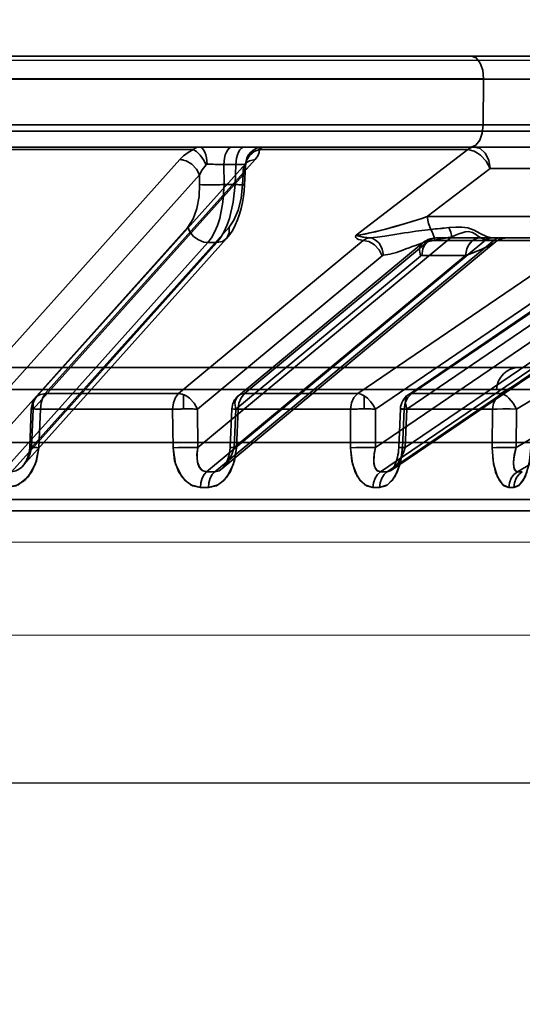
# Model space of a CAD drawing. Header units: millimetres. Extents: x -1465 to 393277, y -3788 to 454312.
# Tile 393 of 656: x 358590 to 358612, y 11919 to 11962. Entities that reach past the tile are written whole.
import ezdxf

# ---------------------------------------------------------------- set-up
doc = ezdxf.new("R2010")
doc.units = ezdxf.units.MM
doc.header["$XCLIPFRAME"] = 2
doc.linetypes.add('DASHED', pattern=[0.75, 0.5, -0.25])
for name, color, linetype in [('AHU03-3-68634OBJ', 8, 'Continuous'), ('EC-MTR_250-0_7OBJ', 8, 'Continuous'), ('FLUID-Wy2', 8, 'Continuous'), ('FLUID-Wy2-INS', 8, 'Continuous')]:
    doc.layers.add(name, color=color, linetype=linetype)
picture_1 = doc.add_image_def('image1.bmp', size_in_pixel=(951, 911))

msp = doc.modelspace()

# ---------------------------------------------------------------- linework, layer by layer
at = {"layer": 'AHU03-3-68634OBJ', "color": 8, "linetype": 'Continuous', "lineweight": 35, "ltscale": 100}
msp.add_line((358697.111, 11960.602), (358429.111, 11960.602), dxfattribs=at)
at = {"layer": 'EC-MTR_250-0_7OBJ', "color": 8, "linetype": 'Continuous', "lineweight": 35, "ltscale": 100}
for p, q in [((358573.341, 11960.602), (358613.101, 11960.602)), ((358609.983, 11959.602), (358577.512, 11959.602)), ((358609.983, 11959.584), (358577.512, 11959.584)), ((358609.983, 11959.584), (358609.964, 11957.584)), ((358609.983, 11959.584), (358612.394, 11959.584)), ((358630.245, 11957.302), (358503.725, 11957.302)), ((358618.974, 11957.584), (358571.954, 11957.584)), ((358585.624, 11956.602), (358618.443, 11956.602)), ((358597.206, 11956.486), (358586.588, 11956.486)), ((358609.287, 11956.486), (358600.123, 11956.486)), ((358609.287, 11956.486), (358604.37, 11952.717)), ((358596.617, 11956.052), (358587.39, 11945.752)), ((358599.93, 11956.052), (358590.698, 11945.752)), ((358628.01, 11956.052), (358610.743, 11945.752)), ((358590.289, 11945.578), (358599.518, 11955.878)), ((358598.551, 11955.829), (358598.563, 11954.951)), ((358599.088, 11955.829), (358598.551, 11955.829)), ((358599.047, 11954.951), (358599.088, 11955.829)), ((358599.508, 11955.768), (358599.47, 11954.941)), ((358599.533, 11955.896), (358599.54, 11955.906)), ((358607.505, 11953.539), (358610.277, 11955.664)), ((358610.277, 11955.664), (358607.505, 11953.539)), ((358614.824, 11955.664), (358610.277, 11955.664)), ((358597.482, 11955.372), (358588.252, 11945.072)), ((358599.402, 11955.372), (358590.172, 11945.072)), ((358597.482, 11955.372), (358597.488, 11954.951)), ((358599.402, 11955.372), (358599.382, 11954.951)), ((358628.698, 11955.372), (358611.43, 11945.072)), ((358599.047, 11954.951), (358598.563, 11954.951)), ((358599.47, 11954.941), (358599.451, 11954.681)), ((358615.047, 11953.538), (358607.505, 11953.539)), ((358596.973, 11953.081), (358588.284, 11943.379)), ((358598.79, 11953.081), (358590.101, 11943.379)), ((358627.677, 11953.081), (358611.42, 11943.379)), ((358589.725, 11942.583), (358598.674, 11952.575)), ((358608.584, 11952.646), (358597.414, 11943.379)), ((358610.087, 11952.512), (358597.795, 11942.314)), ((358610.441, 11952.509), (358598.152, 11942.314)), ((358620.419, 11952.509), (358605.444, 11942.314)), ((358620.715, 11952.512), (358605.737, 11942.314)), ((358605.934, 11942.384), (358620.919, 11952.587)), ((358620.144, 11952.646), (358606.533, 11943.379)), ((358607.799, 11952.597), (358607.886, 11952.602)), ((358610.389, 11952.602), (358607.886, 11952.602)), ((358610.441, 11952.509), (358610.152, 11952.509)), ((358610.677, 11952.602), (358610.389, 11952.602)), ((358610.645, 11952.518), (358610.565, 11952.471)), ((358610.73, 11952.554), (358610.644, 11952.517)), ((358620.707, 11952.602), (358610.677, 11952.602)), ((358610.818, 11952.58), (358610.728, 11952.553)), ((358610.91, 11952.596), (358610.818, 11952.58)), ((358611.002, 11952.602), (358610.91, 11952.596)), ((358597.847, 11952.401), (358588.812, 11942.314)), ((358598.254, 11952.401), (358589.22, 11942.314)), ((358604.69, 11952.494), (358596.561, 11945.752)), ((358598.254, 11952.401), (358597.847, 11952.401)), ((358598.486, 11942.456), (358610.496, 11952.42)), ((358599.196, 11945.66), (358607.317, 11952.394)), ((358607.583, 11952.486), (358599.46, 11945.752)), ((358614.341, 11952.486), (358604.446, 11945.752)), ((358606.672, 11945.705), (358616.579, 11952.448)), ((358616.735, 11952.494), (358606.826, 11945.752)), ((358614.341, 11952.486), (358607.583, 11952.486)), ((358610.567, 11952.472), (358610.493, 11952.418)), ((358628.369, 11952.401), (358611.467, 11942.314)), ((358605.527, 11951.814), (358597.396, 11945.072)), ((358609.193, 11951.829), (358599.007, 11943.379)), ((358607.2, 11951.806), (358599.079, 11945.072)), ((358615.118, 11951.806), (358605.222, 11945.072)), ((358617.637, 11951.829), (358605.226, 11943.379)), ((358616.511, 11951.814), (358606.603, 11945.072)), ((358609.193, 11951.829), (358607.259, 11951.829)), ((358562.098, 11946.902), (358614.434, 11946.902)), ((358515.669, 11945.928), (358610.553, 11945.928)), ((358596.561, 11945.752), (358590.698, 11945.752)), ((358596.787, 11945.705), (358596.787, 11945.077)), ((358604.446, 11945.752), (358599.46, 11945.752)), ((358604.726, 11945.66), (358604.726, 11945.078)), ((358610.743, 11945.752), (358606.826, 11945.752)), ((358610.553, 11945.928), (358615.433, 11945.928)), ((358590.085, 11945.077), (358590.014, 11943.385)), ((358590.172, 11945.072), (358590.101, 11943.379)), ((358590.484, 11945.065), (358590.413, 11943.372)), ((358590.413, 11943.372), (358590.484, 11945.065)), ((358596.301, 11945.065), (358590.484, 11945.065)), ((358596.319, 11943.372), (358596.301, 11945.065)), ((358596.301, 11945.065), (358596.319, 11943.372)), ((358597.396, 11945.072), (358597.414, 11943.379)), ((358598.907, 11945.078), (358598.835, 11943.385)), ((358599.079, 11945.072), (358599.007, 11943.379)), ((358599.178, 11945.065), (358599.107, 11943.372)), ((358599.178, 11945.065), (358599.107, 11943.372)), ((358604.126, 11945.065), (358599.178, 11945.065)), ((358604.126, 11945.065), (358604.129, 11943.372)), ((358604.126, 11945.065), (358604.129, 11943.372)), ((358605.222, 11945.072), (358605.226, 11943.379)), ((358606.322, 11945.077), (358606.253, 11943.384)), ((358606.487, 11945.065), (358606.417, 11943.372)), ((358606.417, 11943.372), (358606.487, 11945.065)), ((358610.374, 11945.065), (358606.487, 11945.065)), ((358606.603, 11945.072), (358606.533, 11943.379)), ((358610.364, 11943.372), (358610.374, 11945.065)), ((358610.374, 11945.065), (358610.364, 11943.372)), ((358611.43, 11945.072), (358611.42, 11943.379)), ((358512.261, 11943.602), (358613.961, 11943.602)), ((358589.929, 11942.954), (358589.961, 11943.056)), ((358589.961, 11943.054), (358589.987, 11943.162)), ((358589.987, 11943.162), (358590.004, 11943.272)), ((358590.004, 11943.271), (358590.014, 11943.385)), ((358598.805, 11943.128), (358598.825, 11943.258)), ((358598.824, 11943.254), (358598.835, 11943.385)), ((358606.193, 11942.951), (358606.215, 11943.054)), ((358606.215, 11943.054), (358606.233, 11943.161)), ((358606.245, 11943.271), (358606.253, 11943.384)), ((358589.802, 11942.691), (358589.849, 11942.771)), ((358589.849, 11942.771), (358589.891, 11942.859)), ((358589.891, 11942.858), (358589.929, 11942.954)), ((358606.017, 11942.49), (358606.047, 11942.544)), ((358606.047, 11942.544), (358606.079, 11942.608)), ((358606.079, 11942.608), (358606.11, 11942.682)), ((358606.11, 11942.681), (358606.14, 11942.765)), ((358606.14, 11942.764), (358606.168, 11942.855)), ((358606.168, 11942.854), (358606.194, 11942.952)), ((358605.966, 11942.417), (358605.99, 11942.448)), ((358605.99, 11942.448), (358606.017, 11942.49)), ((358617.581, 11941.088), (358565.243, 11941.088)), ((358617.081, 11940.602), (358565.263, 11940.602))]:
    msp.add_line(p, q, dxfattribs=at)
at = {"layer": 'EC-MTR_250-0_7OBJ', "color": 8, "linetype": 'Continuous', "lineweight": 35, "ltscale": 100, "flags": 128}
for points in [[(358609.983, 11959.602), (358609.943, 11959.979), (358609.833, 11960.298), (358609.661, 11960.521), (358609.452, 11960.602)], [(358609.964, 11957.584), (358609.922, 11957.211), (358609.811, 11956.899), (358609.64, 11956.68), (358609.433, 11956.602)], [(358596.617, 11956.052), (358596.781, 11956.209), (358596.979, 11956.354), (358597.206, 11956.486)], [(358597.206, 11956.486), (358597.291, 11956.55), (358597.381, 11956.589), (358597.474, 11956.602)], [(358597.774, 11955.817), (358597.664, 11956.037), (358597.518, 11956.242), (358597.358, 11956.398), (358597.206, 11956.486)], [(358597.474, 11956.602), (358597.536, 11956.589), (358597.6, 11956.548), (358597.661, 11956.478), (358597.716, 11956.381), (358597.761, 11956.26), (358597.795, 11956.124), (358597.824, 11955.84)], [(358598.928, 11956.602), (358598.86, 11956.589), (358598.792, 11956.548), (358598.725, 11956.476), (358598.666, 11956.377), (358598.617, 11956.254), (358598.581, 11956.116), (358598.551, 11955.829)], [(358599.465, 11956.602), (358599.398, 11956.589), (358599.329, 11956.548), (358599.263, 11956.476), (358599.203, 11956.377), (358599.154, 11956.254), (358599.119, 11956.116), (358599.088, 11955.829)], [(358600.296, 11956.602), (358600.012, 11956.548), (358599.874, 11956.478), (358599.749, 11956.381), (358599.646, 11956.26), (358599.57, 11956.124), (358599.504, 11955.84)], [(358599.509, 11955.817), (358599.564, 11956.037), (358599.697, 11956.242), (358599.895, 11956.398), (358600.123, 11956.486)], [(358599.93, 11956.052), (358600.047, 11956.209), (358600.11, 11956.354), (358600.123, 11956.486)], [(358600.123, 11956.486), (358600.111, 11956.355), (358600.047, 11956.208), (358599.93, 11956.052)], [(358600.123, 11956.486), (358600.18, 11956.55), (358600.238, 11956.589), (358600.296, 11956.602)], [(358609.287, 11956.486), (358609.377, 11956.55), (358609.473, 11956.588), (358609.572, 11956.602)], [(358609.572, 11956.602), (358609.473, 11956.589), (358609.378, 11956.55), (358609.287, 11956.486)], [(358610.277, 11955.664), (358610.1, 11955.974), (358609.853, 11956.236), (358609.714, 11956.337), (358609.57, 11956.415), (358609.287, 11956.486)], [(358609.572, 11956.602), (358609.832, 11956.531), (358610.056, 11956.33), (358610.211, 11956.027), (358610.277, 11955.664)], [(358596.617, 11956.052), (358596.658, 11956.051), (358596.784, 11956.031)], [(358597.482, 11955.372), (358597.357, 11955.633), (358597.15, 11955.852), (358596.891, 11955.999), (358596.617, 11956.052)], [(358599.402, 11955.372), (358599.398, 11955.633), (358599.435, 11955.75), (358599.496, 11955.852), (358599.58, 11955.936), (358599.682, 11955.999), (358599.93, 11956.052)], [(358597.774, 11955.817), (358597.606, 11955.603), (358597.482, 11955.372)], [(358597.482, 11955.372), (358597.606, 11955.603), (358597.774, 11955.817)], [(358597.824, 11955.84), (358597.806, 11955.837), (358597.789, 11955.829), (358597.774, 11955.817)], [(358598.174, 11955.839), (358598.271, 11955.837), (358598.551, 11955.829)], [(358599.088, 11955.829), (358599.243, 11955.835), (358599.368, 11955.839), (358599.456, 11955.841), (358599.486, 11955.841), (358599.504, 11955.84)], [(358599.509, 11955.817), (358599.483, 11955.601), (358599.402, 11955.372)], [(358599.508, 11955.768), (358599.476, 11955.575), (358599.402, 11955.372)], [(358599.504, 11955.84), (358599.509, 11955.817)], [(358599.541, 11955.907), (358599.53, 11955.883), (358599.522, 11955.857), (358599.513, 11955.817), (358599.508, 11955.768)], [(358599.518, 11955.878), (358599.533, 11955.896), (358599.54, 11955.906)], [(358596.973, 11953.081), (358597.209, 11953.447), (358597.368, 11953.896), (358597.464, 11954.432), (358597.488, 11954.951)], [(358597.488, 11954.951), (358597.605, 11954.945), (358597.769, 11954.941), (358597.97, 11954.94), (358598.186, 11954.941)], [(358598.563, 11954.951), (358598.516, 11954.173), (358598.374, 11953.462), (358598.27, 11953.145), (358598.147, 11952.859), (358598.005, 11952.609), (358597.847, 11952.401)], [(358598.254, 11952.401), (358598.414, 11952.609), (358598.56, 11952.859), (358598.69, 11953.145), (358598.802, 11953.462), (358598.969, 11954.173), (358599.047, 11954.951)], [(358599.451, 11954.681), (358599.42, 11954.42), (358599.376, 11954.159), (358599.318, 11953.901), (358599.246, 11953.648), (358599.16, 11953.404), (358599.059, 11953.169), (358598.944, 11952.95), (358598.816, 11952.752), (358598.674, 11952.575)], [(358599.382, 11954.951), (358599.313, 11954.335), (358599.184, 11953.82), (358598.996, 11953.379), (358598.79, 11953.081)], [(358599.047, 11954.951), (358599.131, 11954.948), (358599.211, 11954.945), (358599.284, 11954.943), (358599.348, 11954.941), (358599.376, 11954.94), (358599.4, 11954.94), (358599.421, 11954.94), (358599.439, 11954.94), (358599.452, 11954.94), (358599.465, 11954.94), (358599.491, 11954.937)], [(358599.382, 11954.951), (358599.412, 11954.948), (358599.436, 11954.946), (358599.454, 11954.944), (358599.466, 11954.943), (358599.453, 11954.94), (358599.433, 11954.94), (358599.405, 11954.94), (358599.369, 11954.94), (358599.326, 11954.941), (358599.278, 11954.943), (358599.225, 11954.944), (358599.168, 11954.946), (358599.047, 11954.951)], [(358599.47, 11954.941), (358599.456, 11954.944), (358599.446, 11954.945), (358599.433, 11954.947), (358599.418, 11954.948), (358599.382, 11954.951)], [(358604.37, 11952.717), (358604.559, 11952.737), (358604.77, 11952.775), (358604.987, 11952.82), (358605.234, 11952.878), (358605.45, 11952.932), (358605.683, 11952.993), (358605.965, 11953.069), (358606.226, 11953.143), (358606.505, 11953.225), (358606.862, 11953.333), (358607.273, 11953.463), (358607.505, 11953.539)], [(358607.505, 11953.539), (358607.267, 11953.461), (358606.842, 11953.327), (358606.489, 11953.221), (358606.212, 11953.139), (358605.945, 11953.064), (358605.668, 11952.988), (358605.437, 11952.928), (358605.22, 11952.874), (358604.98, 11952.819), (358604.763, 11952.773), (358604.551, 11952.735), (358604.37, 11952.717)], [(358607.657, 11952.979), (358607.552, 11953.239), (358607.505, 11953.539)], [(358597.671, 11952.422), (358597.44, 11952.512), (358597.227, 11952.669), (358597.066, 11952.871), (358596.973, 11953.081)], [(358598.254, 11952.401), (358598.496, 11952.448), (358598.694, 11952.598), (358598.796, 11952.828), (358598.79, 11953.081)], [(358599.059, 11953.169), (358598.944, 11952.95), (358598.816, 11952.752), (358598.674, 11952.575)], [(358607.657, 11952.979), (358607.006, 11952.901), (358606.672, 11952.848), (358606.503, 11952.82), (358606.332, 11952.791), (358606.16, 11952.762), (358605.987, 11952.733), (358605.639, 11952.678), (358605.299, 11952.633), (358604.976, 11952.606)], [(358607.823, 11952.509), (358607.803, 11952.635), (358607.768, 11952.758), (358607.719, 11952.874), (358607.657, 11952.979)], [(358610.351, 11952.603), (358610.104, 11952.666), (358609.837, 11952.8), (358609.564, 11952.95), (358609.294, 11953.046), (358609.022, 11953.082), (358608.759, 11953.08), (358608.449, 11953.055)], [(358608.584, 11952.646), (358608.537, 11952.861), (358608.449, 11953.055)], [(358608.449, 11953.055), (358608.538, 11952.861), (358608.584, 11952.646)], [(358604.37, 11952.717), (358604.348, 11952.664), (358604.362, 11952.616), (358604.404, 11952.575), (358604.474, 11952.539), (358604.564, 11952.513), (358604.69, 11952.494)], [(358604.69, 11952.494), (358604.565, 11952.513), (358604.472, 11952.54), (358604.405, 11952.574), (358604.362, 11952.616), (358604.348, 11952.664), (358604.37, 11952.717)], [(358604.975, 11952.606), (358604.84, 11952.616), (358604.712, 11952.633), (358604.584, 11952.659), (358604.508, 11952.681), (358604.438, 11952.703), (358604.37, 11952.717)], [(358604.37, 11952.717), (358604.452, 11952.699), (358604.53, 11952.674), (358604.667, 11952.641), (358604.815, 11952.619), (358604.975, 11952.606)], [(358604.976, 11952.606), (358604.829, 11952.571), (358604.69, 11952.494)], [(358605.579, 11951.837), (358605.522, 11952.113), (358605.462, 11952.246), (358605.384, 11952.365), (358605.291, 11952.464), (358605.188, 11952.538), (358605.081, 11952.585), (358604.976, 11952.606)], [(358605.579, 11951.838), (358605.863, 11951.887), (358606.144, 11951.968), (358606.423, 11952.067), (358606.563, 11952.119), (358606.702, 11952.172), (358606.841, 11952.224), (358606.98, 11952.275), (358607.259, 11952.37), (358607.823, 11952.51)], [(358607.823, 11952.51), (358607.259, 11952.37), (358606.98, 11952.275), (358606.841, 11952.224), (358606.702, 11952.172), (358606.563, 11952.12), (358606.423, 11952.067), (358606.144, 11951.968), (358605.863, 11951.888), (358605.579, 11951.839)], [(358607.886, 11952.602), (358607.774, 11952.589), (358607.66, 11952.548), (358607.549, 11952.476), (358607.45, 11952.377), (358607.369, 11952.254), (358607.309, 11952.116), (358607.259, 11951.829)], [(358607.317, 11952.394), (358607.389, 11952.448), (358607.465, 11952.494), (358607.545, 11952.533), (358607.628, 11952.563), (358607.713, 11952.584), (358607.8, 11952.597), (358607.886, 11952.602)], [(358607.886, 11952.602), (358607.731, 11952.572), (358607.583, 11952.486)], [(358607.823, 11952.509), (358608.023, 11952.543), (358608.584, 11952.646)], [(358610.087, 11952.512), (358609.884, 11952.587), (358609.758, 11952.67), (358609.625, 11952.766), (358609.488, 11952.842), (358609.311, 11952.88), (358609.176, 11952.868), (358609.035, 11952.833), (358608.891, 11952.782), (358608.743, 11952.72), (358608.584, 11952.646)], [(358609.82, 11952.602), (358609.71, 11952.589), (358609.598, 11952.55), (358609.486, 11952.479), (358609.386, 11952.38), (358609.304, 11952.257), (358609.243, 11952.118), (358609.193, 11951.829)], [(358609.193, 11951.829), (358609.243, 11952.117), (358609.304, 11952.256), (358609.386, 11952.379), (358609.485, 11952.478), (358609.596, 11952.549), (358609.709, 11952.589), (358609.82, 11952.602)], [(358610.351, 11952.603), (358610.217, 11952.58), (358610.087, 11952.512)], [(358610.087, 11952.512), (358610.216, 11952.58), (358610.351, 11952.603)], [(358610.152, 11952.509), (358610.13, 11952.51), (358610.108, 11952.51), (358610.087, 11952.512)], [(358610.351, 11952.603), (358610.363, 11952.602), (358610.375, 11952.602), (358610.389, 11952.602)], [(358610.677, 11952.602), (358610.617, 11952.596), (358610.556, 11952.578), (358610.497, 11952.549), (358610.441, 11952.509)], [(358610.514, 11952.501), (358610.441, 11952.509)], [(358610.488, 11952.413), (358610.516, 11952.438), (358610.534, 11952.459), (358610.541, 11952.477), (358610.536, 11952.492), (358610.517, 11952.502), (358610.485, 11952.508), (358610.441, 11952.509)], [(358597.847, 11952.401), (358597.805, 11952.402), (358597.671, 11952.422)], [(358604.69, 11952.494), (358604.937, 11952.441), (358605.061, 11952.378), (358605.181, 11952.294), (358605.387, 11952.075), (358605.527, 11951.814)], [(358607.2, 11951.806), (358607.166, 11952.057), (358607.184, 11952.178), (358607.227, 11952.286), (358607.294, 11952.373), (358607.38, 11952.436), (358607.583, 11952.486)], [(358609.193, 11951.829), (358609.396, 11951.906), (358609.575, 11951.976), (358609.733, 11952.041), (358609.873, 11952.099), (358609.995, 11952.152), (358610.102, 11952.201), (358610.196, 11952.245), (358610.276, 11952.285), (358610.345, 11952.321), (358610.403, 11952.355), (358610.45, 11952.386), (358610.488, 11952.413)], [(358609.193, 11951.829), (358609.4, 11951.907), (358609.589, 11951.981), (358609.759, 11952.05), (358609.908, 11952.113), (358610.04, 11952.171), (358610.156, 11952.225), (358610.278, 11952.286), (358610.369, 11952.335), (358610.431, 11952.373), (358610.472, 11952.401)], [(358610.472, 11952.401), (358610.498, 11952.421)], [(358610.498, 11952.421), (358610.526, 11952.451)], [(358610.526, 11952.451), (358610.536, 11952.482), (358610.514, 11952.501)], [(358605.527, 11951.814), (358605.544, 11951.826), (358605.561, 11951.833), (358605.579, 11951.837)], [(358607.2, 11951.806), (358607.229, 11951.824)], [(358607.229, 11951.824), (358607.259, 11951.829)], [(358590.172, 11945.072), (358590.168, 11945.331), (358590.205, 11945.448), (358590.266, 11945.55), (358590.349, 11945.634), (358590.451, 11945.697), (358590.698, 11945.752)], [(358590.698, 11945.752), (358590.587, 11945.581), (358590.513, 11945.343), (358590.484, 11945.065)], [(358596.561, 11945.752), (358596.427, 11945.581), (358596.336, 11945.343), (358596.301, 11945.065)], [(358597.396, 11945.072), (358597.256, 11945.331), (358597.05, 11945.55), (358596.931, 11945.634), (358596.807, 11945.697), (358596.561, 11945.752)], [(358596.787, 11945.705), (358596.73, 11945.725), (358596.561, 11945.752)], [(358599.46, 11945.752), (358599.349, 11945.737), (358599.25, 11945.697), (358599.168, 11945.634), (358599.105, 11945.55), (358599.064, 11945.448), (358599.045, 11945.331), (358599.079, 11945.072)], [(358599.178, 11945.065), (358599.214, 11945.335), (358599.311, 11945.574), (358599.46, 11945.752)], [(358604.446, 11945.752), (358604.28, 11945.579), (358604.168, 11945.34), (358604.126, 11945.065)], [(358604.726, 11945.66), (358604.582, 11945.727), (358604.446, 11945.752)], [(358604.726, 11945.66), (358604.873, 11945.552), (358605.01, 11945.412), (358605.129, 11945.248), (358605.222, 11945.072)], [(358606.487, 11945.065), (358606.532, 11945.34), (358606.65, 11945.579), (358606.826, 11945.752)], [(358606.826, 11945.752), (358606.736, 11945.737), (358606.661, 11945.697), (358606.602, 11945.634), (358606.561, 11945.55), (358606.541, 11945.448), (358606.541, 11945.331), (358606.603, 11945.072)], [(358610.374, 11945.065), (358610.422, 11945.338), (358610.549, 11945.576), (358610.743, 11945.752)], [(358610.743, 11945.752), (358610.821, 11945.737), (358610.908, 11945.697), (358611, 11945.634), (358611.094, 11945.55), (358611.277, 11945.331), (358611.43, 11945.072)], [(358590.484, 11945.065), (358590.256, 11945.073), (358590.118, 11945.077), (358590.088, 11945.077), (358590.172, 11945.072)], [(358590.484, 11945.065), (358590.258, 11945.073), (358590.121, 11945.077), (358590.088, 11945.077), (358590.172, 11945.072)], [(358596.301, 11945.065), (358596.567, 11945.073), (358596.861, 11945.077), (358597.153, 11945.077), (358597.396, 11945.072)], [(358596.301, 11945.065), (358596.365, 11945.067), (358596.428, 11945.069), (358596.49, 11945.071), (358596.549, 11945.073), (358596.604, 11945.074), (358596.656, 11945.075), (358596.704, 11945.076), (358596.749, 11945.076), (358596.787, 11945.077)], [(358596.787, 11945.077), (358596.822, 11945.077), (358596.867, 11945.077), (358596.915, 11945.078), (358596.965, 11945.078), (358597.019, 11945.078), (358597.076, 11945.078), (358597.137, 11945.077), (358597.2, 11945.076), (358597.266, 11945.075), (358597.331, 11945.074), (358597.396, 11945.072)], [(358599.178, 11945.065), (358598.993, 11945.073), (358598.91, 11945.077), (358598.94, 11945.077), (358599.079, 11945.072)], [(358604.726, 11945.078), (358604.691, 11945.078), (358604.647, 11945.077), (358604.6, 11945.077), (358604.55, 11945.076), (358604.497, 11945.076), (358604.44, 11945.075), (358604.381, 11945.074), (358604.318, 11945.072), (358604.254, 11945.07), (358604.189, 11945.068), (358604.126, 11945.065)], [(358604.726, 11945.078), (358604.765, 11945.078), (358604.812, 11945.078), (358604.86, 11945.078), (358604.913, 11945.077), (358604.97, 11945.077), (358605.031, 11945.076), (358605.093, 11945.075), (358605.157, 11945.073), (358605.222, 11945.072)], [(358606.352, 11945.073), (358606.327, 11945.077), (358606.414, 11945.077), (358606.603, 11945.072)], [(358606.487, 11945.065), (358606.352, 11945.073)], [(358610.374, 11945.065), (358610.569, 11945.073), (358610.829, 11945.077), (358611.132, 11945.077), (358611.43, 11945.072)], [(358611.43, 11945.072), (358611.144, 11945.077), (358610.85, 11945.077), (358610.578, 11945.073), (358610.374, 11945.065)], [(358590.413, 11943.372), (358590.317, 11942.792), (358590.099, 11942.301), (358589.785, 11941.928), (358589.412, 11941.701), (358589.016, 11941.627)], [(358589.016, 11941.627), (358589.506, 11941.743), (358589.95, 11942.097), (358590.273, 11942.661), (358590.413, 11943.372)], [(358590.101, 11943.379), (358590.029, 11943.115), (358589.928, 11942.882), (358589.805, 11942.682), (358589.665, 11942.521), (358589.525, 11942.41), (358589.406, 11942.35), (358589.22, 11942.314)], [(358590.014, 11943.385), (358590.025, 11943.385), (358590.043, 11943.385), (358590.059, 11943.384), (358590.079, 11943.384), (358590.102, 11943.383), (358590.128, 11943.382), (358590.188, 11943.38), (358590.257, 11943.378), (358590.333, 11943.375), (358590.413, 11943.372)], [(358590.101, 11943.379), (358590.082, 11943.38), (358590.065, 11943.381), (358590.05, 11943.382), (358590.037, 11943.383), (358590.027, 11943.383), (358590.017, 11943.384)], [(358590.101, 11943.379), (358590.072, 11943.381), (358590.048, 11943.382), (358590.03, 11943.383), (358590.018, 11943.384), (358590.046, 11943.385), (358590.073, 11943.384), (358590.106, 11943.383), (358590.146, 11943.382), (358590.192, 11943.38), (358590.242, 11943.378), (358590.297, 11943.376), (358590.413, 11943.372)], [(358597.414, 11943.379), (358597.188, 11943.384), (358596.89, 11943.385), (358596.578, 11943.38), (358596.319, 11943.372)], [(358596.319, 11943.372), (358596.539, 11943.379), (358596.805, 11943.384)], [(358597.526, 11941.627), (358597.094, 11941.743), (358596.704, 11942.097), (358596.427, 11942.661), (358596.319, 11943.372)], [(358596.319, 11943.372), (358596.391, 11942.792), (358596.575, 11942.301), (358596.849, 11941.928), (358597.177, 11941.701), (358597.526, 11941.627)], [(358597.414, 11943.379), (358597.374, 11943.081), (358597.397, 11942.737), (358597.479, 11942.516), (358597.621, 11942.362), (358597.795, 11942.314)], [(358597.414, 11943.379), (358597.376, 11943.115), (358597.377, 11942.882), (358597.411, 11942.682), (358597.476, 11942.521), (358597.559, 11942.41), (358597.642, 11942.35), (358597.795, 11942.314)], [(358597.878, 11941.627), (358598.308, 11941.743), (358598.697, 11942.097), (358598.981, 11942.661), (358599.107, 11943.372)], [(358599.107, 11943.372), (358599.02, 11942.792), (358598.828, 11942.301), (358598.552, 11941.928), (358598.226, 11941.701), (358597.879, 11941.627)], [(358599.007, 11943.379), (358598.909, 11943.081), (358598.73, 11942.737), (358598.552, 11942.516), (358598.344, 11942.362), (358598.152, 11942.314)], [(358598.476, 11942.448), (358598.509, 11942.478), (358598.546, 11942.519), (358598.586, 11942.573), (358598.628, 11942.639), (358598.67, 11942.718), (358598.711, 11942.808), (358598.748, 11942.909), (358598.78, 11943.019), (358598.806, 11943.136)], [(358598.476, 11942.448), (358598.506, 11942.475), (358598.541, 11942.514), (358598.58, 11942.564), (358598.621, 11942.627), (358598.663, 11942.704), (358598.705, 11942.793), (358598.743, 11942.895), (358598.777, 11943.007), (358598.805, 11943.128)], [(358598.835, 11943.385), (358598.846, 11943.384), (358598.866, 11943.383), (358598.879, 11943.383), (358598.894, 11943.382), (358598.911, 11943.381), (358598.952, 11943.379), (358598.999, 11943.377), (358599.051, 11943.375), (358599.107, 11943.372)], [(358599.007, 11943.379), (358598.971, 11943.38), (358598.937, 11943.382), (358598.908, 11943.383), (358598.882, 11943.384), (358598.862, 11943.384), (358598.847, 11943.385), (358598.836, 11943.385)], [(358605.226, 11943.379), (358604.969, 11943.384), (358604.658, 11943.385), (358604.358, 11943.38), (358604.129, 11943.372)], [(358604.129, 11943.372), (358604.389, 11943.381), (358604.73, 11943.385)], [(358605.116, 11941.627), (358604.761, 11941.743), (358604.441, 11942.097), (358604.215, 11942.661), (358604.129, 11943.372)], [(358604.129, 11943.372), (358604.185, 11942.792), (358604.335, 11942.301), (358604.559, 11941.928), (358604.829, 11941.701), (358605.116, 11941.627)], [(358604.73, 11943.385), (358605.002, 11943.384), (358605.226, 11943.379)], [(358605.226, 11943.379), (358605.171, 11943.115), (358605.15, 11942.882), (358605.16, 11942.682), (358605.2, 11942.521), (358605.259, 11942.41), (358605.322, 11942.35), (358605.444, 11942.314)], [(358605.226, 11943.379), (358605.166, 11943.081), (358605.154, 11942.737), (358605.202, 11942.516), (358605.305, 11942.362), (358605.444, 11942.314)], [(358606.417, 11943.372), (358606.343, 11942.792), (358606.184, 11942.301), (358605.958, 11941.928), (358605.69, 11941.701), (358605.405, 11941.627)], [(358605.406, 11941.627), (358605.757, 11941.743), (358606.077, 11942.097), (358606.311, 11942.661), (358606.417, 11943.372)], [(358606.533, 11943.379), (358606.439, 11943.115), (358606.331, 11942.882), (358606.211, 11942.682), (358606.087, 11942.521), (358605.97, 11942.41), (358605.876, 11942.35), (358605.737, 11942.314)], [(358606.232, 11943.16), (358606.245, 11943.271), (358606.253, 11943.384)], [(358606.417, 11943.372), (358606.377, 11943.374), (358606.341, 11943.376), (358606.311, 11943.378), (358606.286, 11943.38), (358606.267, 11943.382), (358606.256, 11943.383), (358606.27, 11943.385), (358606.29, 11943.385), (358606.317, 11943.385), (358606.35, 11943.384), (358606.39, 11943.383), (358606.434, 11943.382), (358606.482, 11943.381), (358606.533, 11943.379)], [(358611.42, 11943.379), (358611.141, 11943.384), (358610.83, 11943.385), (358610.552, 11943.38), (358610.364, 11943.372)], [(358611.092, 11941.627), (358610.827, 11941.743), (358610.589, 11942.097), (358610.423, 11942.661), (358610.364, 11943.372)], [(358610.364, 11943.372), (358610.401, 11942.792), (358610.511, 11942.301), (358610.677, 11941.928), (358610.878, 11941.701), (358611.092, 11941.627)], [(358611.42, 11943.379), (358611.349, 11943.115), (358611.308, 11942.882), (358611.294, 11942.682), (358611.306, 11942.521), (358611.338, 11942.41), (358611.379, 11942.35), (358611.467, 11942.314)], [(358611.42, 11943.379), (358611.333, 11943.043), (358611.296, 11942.75), (358611.307, 11942.515), (358611.366, 11942.366), (358611.467, 11942.314)], [(358612.064, 11943.372), (358612.005, 11942.792), (358611.885, 11942.301), (358611.716, 11941.928), (358611.517, 11941.701), (358611.306, 11941.627)], [(358611.306, 11941.627), (358611.567, 11941.743), (358611.805, 11942.097), (358611.98, 11942.661), (358612.064, 11943.372)], [(358589.706, 11942.564), (358589.754, 11942.622), (358589.802, 11942.691), (358589.849, 11942.771)], [(358597.526, 11941.627), (358597.546, 11941.832), (358597.602, 11942.028), (358597.688, 11942.194), (358597.795, 11942.314)], [(358598.152, 11942.314), (358598.043, 11942.194), (358597.956, 11942.028), (358597.899, 11941.832), (358597.878, 11941.627)], [(358605.444, 11942.314), (358605.314, 11942.194), (358605.208, 11942.028), (358605.141, 11941.832), (358605.116, 11941.627)], [(358605.405, 11941.627), (358605.43, 11941.832), (358605.499, 11942.028), (358605.606, 11942.194), (358605.737, 11942.314)], [(358605.933, 11942.383), (358605.947, 11942.396), (358605.966, 11942.417)], [(358611.467, 11942.314), (358611.318, 11942.194), (358611.197, 11942.028), (358611.12, 11941.832), (358611.092, 11941.627)], [(358611.685, 11942.314), (358611.535, 11942.194), (358611.413, 11942.028), (358611.335, 11941.832), (358611.306, 11941.627)]]:
    msp.add_lwpolyline(points, dxfattribs=at)
at = {"layer": 'EC-MTR_250-0_7OBJ', "color": 8, "linetype": 'Continuous', "lineweight": 35, "ltscale": 100}
for centre, radius, start, end in [((358597.95, 11939.82), 16.021, 89.2001, 90.4509), ((358597.953, 11940.769), 15.072, 89.1607, 90.4903), ((358597.986, 11941.017), 14.823, 87.817, 89.2754), ((358598.85, 11955.8), 0.659, 357.1824, 1.4143), ((358597.985, 11970.241), 15.301, 270.7542, 272.1659), ((358604.246, 11992.663), 39.83, 274.9132, 276.0584), ((358604.354, 11991.527), 38.69, 274.8969, 276.0758), ((358604.443, 11973.476), 21.237, 279.157, 281.2442), ((358611.553, 11945.902), 1, 90, 178.5), ((358590.884, 11945.044), 0.8, 138.1389, 177.5833), ((358599.706, 11945.044), 0.8, 129.6673, 177.5651), ((358607.122, 11945.044), 0.8, 124.2372, 177.6409), ((358597.973, 11880.258), 62.056, 89.83517, 90.16483), ((358597.973, 11880.473), 61.841, 89.83459, 90.16541), ((358605.591, 11900.484), 41.831, 89.7993, 90.2007), ((358605.591, 11900.699), 41.615, 89.7983, 90.2017), ((358611.576, 11919.186), 23.128, 89.7303, 90.2697), ((358611.576, 11919.368), 22.946, 89.7282, 90.2718), ((358597.702, 11881.352), 60.275, 89.83275, 90.16725), ((358597.702, 11881.561), 60.066, 89.83217, 90.16783), ((358605.261, 11900.997), 40.63, 89.7964, 90.2036), ((358605.261, 11901.206), 40.421, 89.7953, 90.2047), ((358611.199, 11919.162), 22.464, 89.7263, 90.2737), ((358611.199, 11919.34), 22.287, 89.7242, 90.2758)]:
    msp.add_arc(centre, radius, start, end, dxfattribs=at)
at = {"layer": 'FLUID-Wy2', "color": 8, "linetype": 'Continuous', "lineweight": 25, "ltscale": 100}
for p, q in [((357562.8, 11960.43), (359562.8, 11960.43)), ((359607.8, 11928.61), (357517.8, 11928.61))]:
    msp.add_line(p, q, dxfattribs=at)
at = {"layer": 'FLUID-Wy2', "color": 8, "linetype": 'Continuous', "lineweight": 18, "ltscale": 100}
for p, q in [((357562.8, 11960.43), (359562.8, 11960.43)), ((359592.8, 11939.217), (357532.8, 11939.217))]:
    msp.add_line(p, q, dxfattribs=at)
at = {"layer": 'FLUID-Wy2', "color": 8, "linetype": 'DASHED', "lineweight": 18, "ltscale": 100}
msp.add_line((359562.8, 11949.823), (357562.8, 11949.823), dxfattribs=at)
at = {"layer": 'FLUID-Wy2-INS', "color": 8, "linetype": 'Continuous', "lineweight": 13, "ltscale": 100}
msp.add_line((359662.8, 11935.125), (357462.8, 11935.125), dxfattribs=at)

# ---------------------------------------------------------------- pictures from other files: only their frames are drawn
at = {"color": 8, "lineweight": 13}
image = msp.add_image(picture_1, insert=(357606.986, 12545.821), size_in_units=(1986.021, 1904.625), rotation=-90, dxfattribs=at)
image.set_boundary_path([(-0.5, -0.5), (950.5, 910.5)])

doc.saveas('drawing.dxf')
